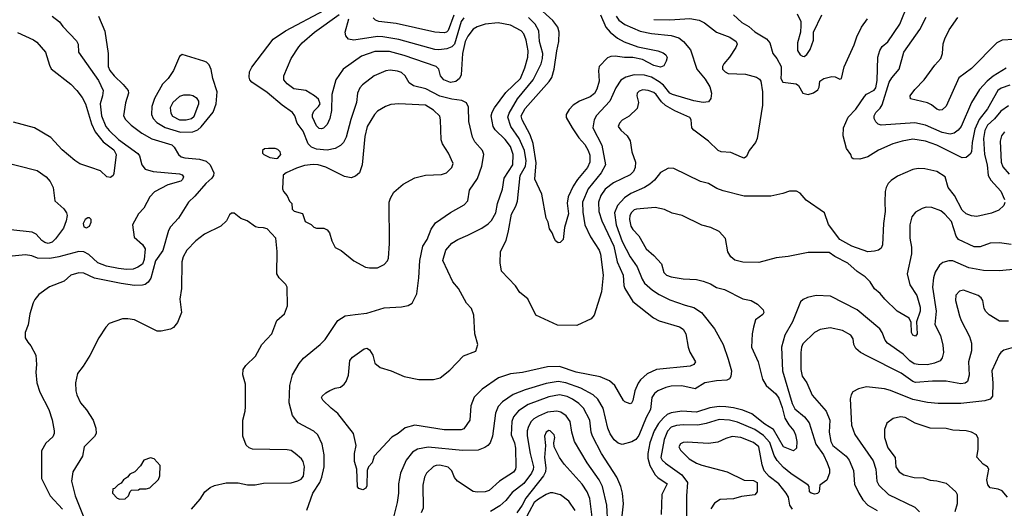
# Model space of a CAD drawing. Extents: x 997026 to 1115308, y 536381 to 619039.
# Tile 292 of 484: x 1066501 to 1073912, y 562172 to 565848. Entities that reach past the tile are written whole.
import ezdxf

# ---------------------------------------------------------------- set-up
doc = ezdxf.new("R2010")
doc.units = 0

msp = doc.modelspace()

# ---------------------------------------------------------------- linework, layer by layer
at = {"layer": '0CON20XD'}
for points in [[(1068915, 564900.4), (1068875, 564878.4), (1068815, 564866.3), (1068735, 564873.3), (1068697.8, 564887.8), (1068673.2, 564915), (1068635, 565008.9), (1068589.1, 565069.1), (1068571.8, 565125), (1068555, 565150.5), (1068475.6, 565205), (1068365, 565299.6), (1068249.1, 565379.1), (1068234.3, 565395), (1068227.1, 565415), (1068231.4, 565455), (1068248, 565492), (1068409.1, 565700.9), (1068500.8, 565765), (1068795, 565921)], [(1070871.6, 565885), (1070911.8, 565791.8), (1070945, 565753.5), (1070999.9, 565709.9), (1071051.4, 565681.4), (1071155, 565644), (1071305, 565613.1), (1071345, 565598.6), (1071363.8, 565585), (1071373.9, 565563.9), (1071368, 565535), (1071348.3, 565501.7), (1071325, 565490.6), (1071275, 565504.5), (1071187.9, 565547.9), (1071115, 565562.9), (1071053.2, 565563.2), (1070983, 565573), (1070949.7, 565570.3), (1070925, 565560), (1070863.6, 565496.4), (1070856.9, 565465), (1070863.2, 565385), (1070846.4, 565325), (1070826.5, 565293.5), (1070795, 565267.8), (1070715.4, 565234.6), (1070668, 565205), (1070636.6, 565173.4), (1070614.2, 565135), (1070613.2, 565113.2), (1070658.6, 565035), (1070710.3, 564960.3), (1070755, 564908.1), (1070780.7, 564865), (1070792.3, 564827.7), (1070792.7, 564775), (1070776.1, 564735), (1070699.6, 564645), (1070666.4, 564595), (1070629.1, 564515), (1070622.4, 564467.6), (1070632.6, 564387.4), (1070600.8, 564285), (1070591.2, 564195), (1070568.3, 564171.7), (1070555, 564170), (1070533.3, 564185), (1070521.7, 564211.7), (1070510, 564245), (1070490, 564275), (1070478.8, 564325), (1070464, 564355), (1070430.8, 564535), (1070379.4, 564649.4), (1070387.9, 564772.1), (1070365.9, 564915.9), (1070342.9, 564982.9), (1070282.2, 565095), (1070276, 565125), (1070305, 565179.5), (1070486.5, 565383.5), (1070505.7, 565414.3), (1070523.3, 565475), (1070543.1, 565615), (1070560, 565685), (1070561.5, 565755), (1070551.8, 565791.8), (1070515, 565843.1), (1070387, 565957)], [(1073955, 565356.8), (1073887.9, 565332.1), (1073864.8, 565315.2), (1073785, 565177.5), (1073723.2, 565096.8), (1073689.5, 565025), (1073670.8, 564925), (1073665, 564853.3), (1073655, 564836.2), (1073625, 564812), (1073595, 564808), (1073405, 564904.5), (1073320, 564935), (1073225, 564948.2), (1073144.6, 564935.4), (1073073.3, 564915), (1072965, 564867.1), (1072884.4, 564815.6), (1072825, 564798.8), (1072775, 564802.5), (1072765, 564810), (1072756.7, 564835), (1072725, 564880), (1072700, 564975), (1072700.8, 565035), (1072738, 565115), (1072794.6, 565175.4), (1072859.1, 565270.9), (1072875, 565286.9), (1072932.4, 565317.6), (1072944.4, 565335), (1072955, 565390), (1072961.5, 565565), (1072974.6, 565615.4), (1072993, 565647), (1073035, 565682.5), (1073125, 565814), (1073189.2, 565970.8)], [(1066746.2, 565875), (1066801.2, 565831.2), (1066825, 565796.2), (1066929.1, 565689.1), (1066940, 565665), (1066944, 565605), (1067095, 565390.6), (1067128.8, 565315), (1067124.7, 565275.3), (1067106.2, 565215), (1067116.9, 565125), (1067150.3, 565045), (1067175, 565013.2), (1067245, 564946.6), (1067391.5, 564841.5), (1067402.5, 564825), (1067420, 564755), (1067445, 564723.1), (1067506.2, 564706.2), (1067705, 564689.6), (1067725, 564681.4), (1067734.3, 564665), (1067726.9, 564645), (1067715, 564633.1), (1067615.6, 564604.4), (1067515, 564554), (1067480.8, 564515), (1067435, 564430), (1067395, 564386.7), (1067350, 564305), (1067361.7, 564211.7), (1067425, 564156), (1067444.5, 564124.5), (1067438.9, 564045), (1067425, 564009.2), (1067390, 563985), (1067355, 563970.9), (1067305, 563969.3), (1067245, 563976.5), (1067155, 563994.2), (1067088.5, 564018.5), (1067022.2, 564082.2), (1066985, 564102.5), (1066945, 564103.1), (1066795, 564062.9), (1066728.2, 564051.8), (1066635, 564054.3), (1066592.3, 564072.3), (1066545, 564080), (1066445, 564068.6)], [(1067093.5, 565875), (1067142.6, 565762.6), (1067166, 565595), (1067166.8, 565495), (1067179.6, 565465), (1067212.5, 565425), (1067281.1, 565361.1), (1067318, 565315), (1067320, 565295), (1067297, 565223), (1067283.1, 565125), (1067298, 565098), (1067341.4, 565055), (1067421.4, 564995), (1067495, 564952.7), (1067646.2, 564906.2), (1067665, 564890), (1067696.8, 564835), (1067716.6, 564816.6), (1067745, 564808.1), (1067855, 564798.2), (1067905, 564783.3), (1067935.4, 564755.4), (1067961.9, 564695), (1067961.1, 564675), (1067947.8, 564655), (1067901.8, 564615), (1067820.1, 564519.9), (1067771.9, 564475), (1067696.5, 564355), (1067635, 564290.6), (1067621.1, 564261.1), (1067579.3, 564110.7), (1067522.6, 564035), (1067487.6, 563902.4), (1067467, 563873), (1067445, 563856.9), (1067425, 563850.8), (1067365, 563849.4), (1067265, 563862.5), (1067065, 563903.2), (1066985, 563941.1), (1066945, 563943.1), (1066885, 563925.6), (1066835, 563880.8), (1066725, 563837.5), (1066645, 563780), (1066615, 563742), (1066603.1, 563716.9), (1066578.5, 563635), (1066565, 563553.3), (1066542.2, 563495), (1066543.1, 563455), (1066561.5, 563421.5), (1066584.4, 563394.4), (1066622.9, 563325), (1066627.1, 563255), (1066622.2, 563195), (1066629.4, 563115), (1066652.9, 563045), (1066720, 562915), (1066745, 562836.7), (1066760, 562755), (1066760.6, 562735), (1066751.1, 562708.9), (1066698.2, 562661.8), (1066664, 562605), (1066664, 562395), (1066731.1, 562265), (1066824.4, 562165)], [(1071275, 565850.4), (1071395, 565847.3), (1071545, 565856.2), (1071615.4, 565845.4), (1071655, 565825.7), (1071745, 565753.6), (1071846.6, 565716.6), (1071894.3, 565685), (1071900.6, 565665), (1071891.3, 565638.7), (1071843.8, 565566.2), (1071801.4, 565515), (1071790.8, 565495), (1071792, 565475), (1071811.2, 565455), (1071834.5, 565444.5), (1071965, 565438.5), (1072048, 565415), (1072069.8, 565399.8), (1072078.6, 565385), (1072092.9, 565305), (1072091.9, 565205), (1072051.4, 564955), (1072039.2, 564925), (1071992, 564865), (1071971.7, 564818.3), (1071955, 564807.5), (1071935, 564813.8), (1071855, 564849.2), (1071780, 564855), (1071758.8, 564865), (1071684.5, 564934.5), (1071575.8, 565015.8), (1071561.2, 565035), (1071556.2, 565095), (1071545, 565111.2), (1071431.7, 565161.7), (1071363.1, 565203.1), (1071330.8, 565230.8), (1071292.9, 565285), (1071275, 565300.6), (1071232.5, 565315), (1071190.7, 565319.3), (1071165, 565310.8), (1071148.8, 565295), (1071146.2, 565275), (1071160, 565225), (1071148.8, 565181.2), (1071088.8, 565121.2), (1071035, 565091.2), (1071015, 565070), (1071006.2, 565045), (1071025, 565016.2), (1071073.8, 564975), (1071095.8, 564935.8), (1071108, 564855), (1071136.7, 564776.7), (1071134.6, 564735.4), (1071121.4, 564705), (1071095, 564680.6), (1070970.5, 564619.5), (1070908.2, 564571.8), (1070875.4, 564525), (1070858.5, 564475), (1070861.3, 564405), (1070882.3, 564335), (1070972.1, 564145), (1070997.5, 564027.5), (1071043.8, 563925), (1071048.6, 563848.6), (1071055.5, 563825), (1071115, 563727.1), (1071272, 563605), (1071315, 563582.2), (1071467.4, 563537.4), (1071495, 563519.2), (1071515.3, 563485.3), (1071533.5, 563385), (1071546.3, 563346.3), (1071587.5, 563275), (1071575, 563253.3), (1071547.7, 563242.3), (1071294.5, 563215.5), (1071225, 563183.1), (1071175, 563139.2), (1071156.2, 563113.8), (1071131.1, 563055), (1071116.4, 562983.6), (1071105, 562962.5), (1071095, 562957.5), (1071055, 562973.8), (1071045, 562983.8), (1070980, 563095), (1070940.6, 563130.6), (1070871.5, 563161.5), (1070690, 563195), (1070565, 563238.5), (1070475, 563236.7), (1070285, 563194.6), (1070195, 563184.3), (1070105, 563152.9), (1069982.1, 563067.9), (1069922.7, 563007.3), (1069897, 562943), (1069888.6, 562835), (1069845, 562770), (1069825, 562762.5), (1069695, 562762.9), (1069475, 562797.5), (1069402.1, 562777.9), (1069350, 562735), (1069302.1, 562707.9), (1069170, 562565), (1069153.3, 562515), (1069126.4, 562483.6), (1069116.7, 562455), (1069115, 562340), (1069106.4, 562323.6), (1069085, 562310), (1069055, 562320), (1069043.6, 562333.6), (1069040, 562465), (1069020, 562525), (1069020, 562585), (1069034, 562645), (1069013.9, 562733.9), (1068895, 562886.2), (1068844.4, 562924.4), (1068783.3, 562985), (1068773.3, 563005), (1068776.7, 563015), (1068805, 563041.2), (1068835, 563058), (1068875, 563076.2), (1068915, 563084), (1068944, 563105), (1068958.6, 563125), (1068975.5, 563174.5), (1068985.6, 563285), (1069005, 563308.6), (1069095, 563371.2), (1069115, 563376), (1069135, 563363.3), (1069158, 563325), (1069173, 563263), (1069215, 563232), (1069296.6, 563206.6), (1069395, 563164), (1069505, 563140), (1069615, 563140), (1069665, 563153.8), (1069738.3, 563211.7), (1069840.9, 563319.1), (1069933.3, 563355), (1069950, 563405), (1069926.2, 563485), (1069920, 563625), (1069902, 563675), (1069865, 563716.2), (1069805, 563826.7), (1069762, 563875), (1069686.1, 564036.1), (1069709.2, 564115), (1069753.8, 564166.2), (1069798.8, 564195), (1069875, 564225.7), (1069980.2, 564279.8), (1070028.3, 564311.7), (1070052.6, 564337.4), (1070085.6, 564395), (1070096.7, 564465), (1070134.1, 564574.1), (1070147.5, 564655), (1070213.9, 564755), (1070215.3, 564835), (1070195, 564892.9), (1070155, 564945.5), (1070079.4, 565019.4), (1070063.8, 565045), (1070050.4, 565125), (1070057.4, 565152.6), (1070075.8, 565184.2), (1070159.9, 565300.1), (1070269.6, 565405), (1070302.9, 565485), (1070325, 565566.7), (1070327.5, 565615), (1070312.7, 565695), (1070295, 565740.8), (1070275, 565765.5), (1070195, 565807.1), (1070103.8, 565823.8), (1070005, 565813.3), (1069945, 565793.8), (1069915, 565777.1), (1069874.5, 565725), (1069855, 565683.8), (1069833.6, 565593.6), (1069824.1, 565434.1), (1069811.4, 565405), (1069785, 565382.5), (1069745, 565374.5), (1069694, 565395), (1069669.2, 565425), (1069656.7, 565475), (1069635.8, 565495), (1069395, 565578.2), (1069285, 565608.8), (1069175, 565608.7), (1069075, 565572.7), (1068935.8, 565475), (1068881.1, 565395), (1068850.6, 565285), (1068847.8, 565165), (1068834.4, 565105), (1068815, 565058.8), (1068788.8, 565031.2), (1068773.9, 565026.1), (1068755, 565028.8), (1068735, 565048.8), (1068704.6, 565115), (1068704.6, 565135), (1068715, 565160), (1068751.2, 565195), (1068763.3, 565215), (1068749.1, 565249.1), (1068721.2, 565275), (1068655, 565314.2), (1068565, 565327.1), (1068515, 565365.7), (1068489.4, 565395), (1068488.1, 565425), (1068543.9, 565556.1), (1068602.2, 565645), (1068627.8, 565675), (1068719.4, 565755), (1068905, 565886.4)], [(1069845, 565862.9), (1069824.4, 565835), (1069774, 565665), (1069755, 565644.3), (1069715, 565628), (1069655, 565621), (1069625, 565623.8), (1069355, 565698.9), (1069235, 565720.2), (1069195, 565721.6), (1069015, 565694.7), (1068975, 565702.2), (1068956, 565726), (1068950.3, 565755), (1068978.8, 565855)], [(1069767.8, 565882.2), (1069725, 565765.8), (1069714.5, 565755.5), (1069695, 565750), (1069625, 565755.5), (1069335, 565820.8), (1069205, 565835.6), (1069178.8, 565845), (1069161.3, 565861.3)], [(1070989.6, 565875), (1071010, 565845), (1071055, 565812.8), (1071171.8, 565761.8), (1071256.7, 565745), (1071405, 565730.3), (1071461.5, 565711.5), (1071498.1, 565685), (1071551.3, 565621.3), (1071597.9, 565475), (1071660.6, 565400.6), (1071695, 565342.9), (1071708.8, 565295), (1071703.3, 565255), (1071685, 565231.1), (1071645, 565225.4), (1071575, 565238), (1071415, 565284.8), (1071395, 565296.2), (1071345.8, 565355.8), (1071315, 565381.7), (1071256, 565416), (1071205, 565431.1), (1071125, 565433.8), (1071063.4, 565416.6), (1071025, 565392.5), (1070989.1, 565335), (1070942.5, 565235), (1070841.8, 565128.2), (1070823.9, 565095), (1070815.9, 565035), (1070884.1, 564905), (1070910.3, 564755), (1070876.7, 564695), (1070779.5, 564575), (1070737.3, 564475), (1070739, 564399), (1070755.9, 564305), (1070798.5, 564215), (1070861.8, 564115), (1070873, 564083), (1070893.6, 563925), (1070880.4, 563799.6), (1070824.3, 563625.7), (1070802.3, 563597.7), (1070695, 563548), (1070549.7, 563549.7), (1070385, 563624), (1070325, 563746.7), (1070265, 563796.2), (1070234, 563845), (1070128.8, 563955), (1070117.7, 564017.7), (1070120, 564105), (1070162.5, 564187.5), (1070181.3, 564258.7), (1070202, 564385), (1070235.9, 564445), (1070248.5, 564481.5), (1070268.5, 564675), (1070307.9, 564745), (1070313.8, 564785), (1070300.8, 564865), (1070260.2, 564955), (1070198.4, 565045), (1070174.8, 565115.2), (1070184.2, 565145), (1070248, 565252), (1070365.7, 565395), (1070425.9, 565515), (1070437.4, 565555), (1070439.2, 565595), (1070414.7, 565685), (1070409.3, 565765), (1070380.7, 565815), (1070331.5, 565865)], [(1071874.2, 565884.2), (1071937.6, 565827.6), (1071988.1, 565798.1), (1072035, 565757.5), (1072122, 565705), (1072147.1, 565675), (1072169.2, 565595), (1072200.6, 565555), (1072231.8, 565495), (1072233.8, 565446.2), (1072229.5, 565405), (1072245, 565379.2), (1072345.7, 565365.7), (1072362.5, 565352.5), (1072396.7, 565295), (1072435, 565284.2)], [(1072352.6, 565892.6), (1072380, 565835), (1072381.2, 565805), (1072378.8, 565755), (1072356.4, 565673.6), (1072356.4, 565616.4), (1072376.2, 565585), (1072393.2, 565573.2), (1072405, 565572.5)], [(1072405, 565572.5), (1072425, 565586.2), (1072452, 565625), (1072476.2, 565695), (1072476.7, 565755), (1072538, 565885)], [(1072435, 565284.2), (1072475, 565298), (1072509.5, 565320.5), (1072519.3, 565340.7), (1072523.3, 565385), (1072553.3, 565405), (1072615, 565420), (1072638.6, 565418.6), (1072675, 565400), (1072686, 565405), (1072706.8, 565493.2), (1072782, 565658), (1072801.4, 565718.6), (1072837.6, 565792.4), (1072882.2, 565855)], [(1073925.7, 565484.3), (1073827.3, 565422.7), (1073782.7, 565385), (1073725, 565323.3), (1073664.8, 565225.2), (1073587.8, 565045), (1073564.1, 565015.9), (1073535, 564994.1), (1073505, 564987.7), (1073445, 565000.2), (1073319.2, 565055), (1073237.8, 565072.2), (1072985, 565055.4), (1072962.4, 565062.4), (1072945, 565078.9), (1072933.5, 565103.5), (1072933.3, 565125), (1072945, 565148.8), (1072978.2, 565181.8), (1072993.6, 565206.4), (1073045, 565378.1), (1073065, 565410.5), (1073121.5, 565475), (1073155, 565603.8), (1073275.6, 565775), (1073325, 565866)], [(1073985, 565700), (1073895, 565694.2), (1073855, 565674), (1073665, 565481.9), (1073569.8, 565410.2), (1073475, 565196.7), (1073445, 565169.2), (1073425, 565167.5), (1073405, 565174.3), (1073365, 565207.1), (1073335, 565221.4), (1073205, 565252.5), (1073204.1, 565275.9), (1073238.3, 565321.7), (1073309.2, 565395), (1073390, 565505), (1073435.6, 565555), (1073447.8, 565595), (1073452.6, 565667.4), (1073464.4, 565705), (1073497.6, 565772.4), (1073561.9, 565865)], [(1066485, 565750.7), (1066605, 565696.9), (1066629.1, 565679.1), (1066695, 565604), (1066724.4, 565505), (1066739.1, 565479.1), (1066885, 565363.3), (1066932.2, 565315), (1066972.3, 565262.3), (1066996, 565216), (1067041.4, 565065), (1067070.3, 565005), (1067130.1, 564930.1), (1067208.6, 564868.6), (1067227.1, 564835), (1067210.3, 564689.7), (1067204, 564675), (1067185, 564661.4), (1067156.2, 564665), (1067110.4, 564710.4), (1067037.5, 564735), (1066954.7, 564764.7), (1066915, 564788.1), (1066820.2, 564870.2), (1066735, 564962.1), (1066613.5, 565033.5), (1066455, 565077.8)], [(1067712.2, 565002.2), (1067805, 565003.3), (1067840.8, 565019.2), (1067868.1, 565041.9), (1067956.7, 565153.3), (1067980.6, 565215), (1067988.2, 565305), (1067954.6, 565405), (1067942.9, 565472.9), (1067927.5, 565507.5), (1067907.5, 565527.5), (1067887.3, 565537.3), (1067725, 565586.7), (1067705, 565572.5), (1067659.2, 565465), (1067619.2, 565405), (1067576.9, 565363.1), (1067514.8, 565255.2), (1067494.7, 565195), (1067494, 565135), (1067506.1, 565105), (1067533.9, 565073.9), (1067596, 565036), (1067712.2, 565002.2)], [(1068662.7, 562157.3), (1068707.8, 562285), (1068760.8, 562365), (1068776.2, 562405), (1068793.3, 562485), (1068793.1, 562575), (1068777.2, 562655), (1068744.5, 562725), (1068715, 562751.5), (1068597.5, 562815), (1068555, 562868.8), (1068530.5, 562965), (1068533.5, 563095), (1068555.5, 563175), (1068605, 563261.4), (1068637.6, 563302.4), (1068764, 563405), (1068799.3, 563440.7), (1068895, 563583.8), (1068951.2, 563618.8), (1069025, 563630.6), (1069115, 563641.1), (1069245, 563679.2), (1069375, 563687.5), (1069425, 563697.5), (1069454.3, 563715.7), (1069489.2, 563785), (1069504.6, 563905.4), (1069512.9, 564037.1), (1069536.3, 564143.7), (1069567.7, 564195), (1069597.3, 564272.7), (1069630.7, 564319.3), (1069745, 564397.8), (1069846, 564454), (1069875, 564484), (1069885.7, 564565), (1069947.1, 564652.9), (1069978.8, 564745), (1069995.6, 564835), (1069983.8, 564863.8), (1069928.1, 564928.1), (1069909.5, 564965), (1069881.7, 565081.7), (1069878.9, 565188.9), (1069863.1, 565223.1), (1069829.7, 565239.7), (1069755, 565249.8), (1069662.3, 565272.3), (1069557.7, 565327.7), (1069465, 565350.8), (1069433.7, 565373.7), (1069403.2, 565425), (1069375, 565450), (1069345, 565462), (1069290.9, 565469.1), (1069257.1, 565462.9), (1069169.2, 565425), (1069082.3, 565357.7), (1069061.5, 565335), (1069043.5, 565295), (1069036.5, 565225), (1068993.8, 565096.2), (1068959.6, 564965), (1068938.8, 564925), (1068915, 564900.4)], [(1067755, 565094.3), (1067795, 565104.7), (1067815, 565121.5), (1067849.4, 565215), (1067848.6, 565235), (1067835.8, 565255), (1067805, 565274.4), (1067785, 565279.4), (1067735, 565280), (1067705, 565269.1), (1067653.3, 565225), (1067633.6, 565185), (1067637.5, 565145), (1067651.8, 565121.8), (1067705.2, 565095.2), (1067755, 565094.3)], [(1069135, 563980), (1069195, 563982), (1069245, 564006.7), (1069270, 564035), (1069276.2, 564055), (1069283.8, 564165), (1069282.5, 564475), (1069292, 564505), (1069318.3, 564551.7), (1069388.3, 564611.7), (1069475, 564657.5), (1069555, 564678.6), (1069675, 564682.9), (1069713, 564697), (1069755, 564736.2), (1069764.3, 564765), (1069728.6, 564845), (1069684.6, 564914.6), (1069673.5, 564945), (1069669.5, 565095), (1069663.1, 565123.1), (1069617, 565167), (1069555, 565204.5), (1069354.6, 565215.4), (1069295, 565210), (1069255, 565195.6), (1069195, 565160.5), (1069170.9, 565135), (1069117.3, 565045), (1069098.5, 564968.5), (1069078.6, 564755), (1069058, 564695), (1069029.7, 564670.3), (1068995, 564657.1), (1068945, 564669.2), (1068805, 564737.5), (1068747.5, 564755), (1068711.1, 564758.9), (1068645, 564750), (1068585, 564732), (1068507.5, 564695), (1068485, 564677.5), (1068480, 564575), (1068487.5, 564555), (1068513.6, 564523.6), (1068531.7, 564481.7), (1068550, 564465), (1068551.7, 564421.7), (1068568.3, 564408.3), (1068629.3, 564389.3), (1068650.7, 564330.7), (1068695, 564306.7), (1068715, 564287.5), (1068735, 564280), (1068789.3, 564279.3), (1068815.9, 564265.9), (1068833.6, 564243.6), (1068850, 564185), (1068875, 564133.3), (1068920.5, 564110.5), (1069015, 564033.8), (1069105, 563986.2), (1069135, 563980)], [(1073945, 565198.8), (1073885, 565160), (1073838.6, 565101.4), (1073785, 565054.7), (1073765.2, 565015), (1073756.8, 564953.2), (1073762.2, 564835), (1073782.4, 564755), (1073791.1, 564675), (1073811.2, 564641.2), (1073885, 564558.6), (1073913.5, 564495)], [(1073912.9, 565005), (1073891.1, 564975), (1073881.1, 564935), (1073889.6, 564775), (1073902.2, 564742.2), (1073947.8, 564685)], [(1068435, 564803.3), (1068445, 564807.5), (1068466.7, 564835), (1068462.5, 564855), (1068445, 564872.5), (1068425, 564880), (1068375, 564880), (1068343, 564877), (1068327.5, 564865), (1068327.5, 564845), (1068337.5, 564835), (1068385, 564811.2), (1068435, 564803.3)], [(1066345, 564785.3), (1066632.4, 564712.4), (1066700.8, 564665), (1066730, 564630), (1066752.9, 564585), (1066765.7, 564485), (1066832.7, 564425), (1066853.8, 564395), (1066858.2, 564375), (1066852, 564335), (1066830.5, 564279.5), (1066771.3, 564198.7), (1066744.3, 564174.3), (1066715, 564164.8), (1066691.4, 564171.4), (1066667.7, 564187.7), (1066625, 564235.4), (1066595, 564250.7), (1066435, 564267.5)], [(1073916.4, 564473.6), (1073908.8, 564451.2), (1073871.2, 564415), (1073815, 564393.5), (1073705, 564368.2), (1073665, 564371.8), (1073625, 564387.5), (1073595, 564414.5), (1073536.2, 564526.2), (1073490.6, 564585), (1073466.2, 564666.2), (1073405, 564706.4), (1073315, 564727.1), (1073265, 564727.9), (1073225, 564720.9), (1073108.6, 564671.4), (1073060.6, 564639.4), (1073037.1, 564615), (1073021.9, 564585), (1073014.4, 564555), (1073012.5, 564475), (1073015.4, 564405), (1073001.8, 564315), (1072996.4, 564153.6), (1072985, 564130), (1072965, 564114.4), (1072935, 564105.5), (1072885, 564101.8), (1072765, 564143.7), (1072675.4, 564195), (1072587.9, 564307.9), (1072558, 564395), (1072420.9, 564490.9), (1072375, 564543.3), (1072347.7, 564557.7), (1072295, 564558.8), (1072245, 564540), (1072155, 564520.8), (1071955, 564521.5), (1071795, 564560), (1071748.7, 564578.7), (1071685, 564615.8), (1071625, 564630.8), (1071425, 564728), (1071385, 564732), (1071325, 564698), (1071279.7, 564640.3), (1071245, 564610), (1071205, 564585.9), (1071100.1, 564539.9), (1071052.5, 564507.5), (1070999.9, 564450.1), (1070977.7, 564395), (1070990.7, 564305), (1071035, 564178.5), (1071095, 564063.5), (1071147.9, 563987.9), (1071185.3, 563895), (1071204.8, 563864.8), (1071265, 563812.1), (1071315, 563779.6), (1071395, 563739.6), (1071509.4, 563700.6), (1071575, 563682.1), (1071633.1, 563645), (1071732, 563522), (1071795.6, 563405), (1071834.7, 563294.7), (1071858.2, 563205), (1071855, 563163.3), (1071844.5, 563145.5), (1071824.6, 563135.4), (1071745, 563130.5), (1071658, 563115), (1071585, 563071.2), (1071485, 563093.2), (1071405, 563090.8), (1071365, 563081.2), (1071305, 563054.7), (1071278.8, 563035), (1071258.2, 563005), (1071248, 562915), (1071215.9, 562854.1), (1071161.3, 562718.7), (1071139.6, 562690.4), (1071108.1, 562671.9), (1071035, 562650.8), (1071005, 562662.1), (1070975, 562686.7), (1070945, 562732.9), (1070927.6, 562775), (1070891.8, 562925), (1070851.7, 562991.7), (1070818.5, 563025), (1070725, 563076.4), (1070612.5, 563115), (1070555, 563126.1), (1070465, 563109.7), (1070305, 563063.4), (1070215, 563027.3), (1070136.2, 562973.8), (1070103.4, 562936.6), (1070083.3, 562886.7), (1070058.9, 562715), (1070041.1, 562665), (1070025.4, 562644.6), (1070002, 562628), (1069951.1, 562608.9), (1069835, 562607.3), (1069575, 562632.7), (1069495.6, 562615.6), (1069456.9, 562593.1), (1069409.2, 562535), (1069367.7, 562435), (1069352.9, 562355), (1069352.1, 562285), (1069342.7, 562215), (1069310.5, 562085)], [(1073965, 564157.1), (1073875, 564168.5), (1073805, 564167.8), (1073730.2, 564139.8), (1073685, 564140), (1073568.6, 564195), (1073550, 564220), (1073515, 564329.2), (1073465, 564385.7), (1073435, 564408.9), (1073366.1, 564433.9), (1073325, 564437.5), (1073295, 564428), (1073245, 564400), (1073217.1, 564365), (1073200, 564305), (1073201.8, 564205), (1073213, 564137), (1073213, 564087), (1073180, 563935), (1073202.3, 563852.3), (1073253.6, 563773.6), (1073279.2, 563685), (1073280, 563655), (1073250.5, 563575), (1073255.5, 563484.5), (1073245, 563466.2), (1073222.5, 563475), (1073214.3, 563495), (1073210.3, 563570.3), (1073195, 563601.2), (1073105.5, 563655.5), (1073014, 563745), (1072978.3, 563788.3), (1072935, 563824), (1072902, 563875), (1072864.5, 563914.5), (1072804.5, 563954.5), (1072735, 564016.9), (1072637.2, 564067.2), (1072595, 564095.8), (1072435, 564097.5), (1072285, 564067.5), (1072195, 564056), (1072065, 564020), (1071945, 564023.8), (1071885, 564040), (1071853.3, 564065), (1071831.7, 564101.7), (1071812.7, 564202.7), (1071765, 564253.8), (1071702.5, 564285), (1071635, 564302), (1071487.5, 564375), (1071413.1, 564393.1), (1071355, 564420), (1071285, 564434), (1071145, 564423.1), (1071125, 564416.7), (1071105, 564398.6), (1071093.6, 564375), (1071090.5, 564345), (1071100.5, 564295), (1071115, 564270.6), (1071161.4, 564221.4), (1071215.6, 564125), (1071273.1, 564075), (1071331.7, 564011.7), (1071348.8, 563945), (1071370, 563925), (1071403.6, 563913.6), (1071495, 563898.1), (1071595, 563892.9), (1071645, 563880), (1071700.8, 563860.8), (1071745, 563834.2), (1071805, 563818), (1071945, 563748.8), (1072007.5, 563735), (1072055, 563706.7), (1072096.7, 563665), (1072103.3, 563645), (1072095, 563630), (1072039.7, 563590.3), (1072024.3, 563535.7), (1072014.3, 563485), (1072008.6, 563385), (1072060.5, 563275), (1072092.6, 563142.6), (1072119.4, 563095), (1072192.3, 563032.3), (1072215, 562999.2), (1072241, 562931), (1072259.2, 562849.2), (1072289.3, 562799.3), (1072327.3, 562755), (1072340.9, 562725), (1072350.5, 562675), (1072347.1, 562625), (1072325, 562604.2), (1072250.6, 562635), (1072174.3, 562764.3), (1072110.8, 562805), (1072011.7, 562881.7), (1071945, 562911.3), (1071875, 562928.9), (1071815.8, 562935.8), (1071765, 562936.9), (1071695, 562927.5), (1071595, 562896.2), (1071485, 562902.4), (1071405, 562890.6), (1071375, 562876.6), (1071346.3, 562853.7), (1071309.9, 562810.1), (1071277.2, 562755), (1071244.7, 562665.3), (1071229.2, 562585), (1071228, 562548), (1071245, 562493.1), (1071284.4, 562424.4), (1071305, 562402.7), (1071373.8, 562355), (1071334.4, 562275), (1071330, 562125)], [(1067795, 562166), (1067859.6, 562240.4), (1067895, 562296), (1067935, 562328), (1067967.3, 562342.7), (1068055, 562362.5), (1068145, 562362.5), (1068215, 562347.5), (1068272.7, 562347.3), (1068335, 562360), (1068545, 562362.5), (1068595, 562378), (1068619.1, 562390.9), (1068636.2, 562413.8), (1068644.4, 562485), (1068634.3, 562524.3), (1068623, 562543), (1068575, 562584), (1068545, 562605.8), (1068515, 562612.5), (1068253.8, 562616.2), (1068227.3, 562627.3), (1068205.9, 562645.9), (1068181.2, 562715), (1068180, 562835), (1068197.7, 562902.3), (1068200, 562935), (1068200, 563105), (1068180, 563175), (1068183.8, 563215), (1068204.1, 563245.9), (1068275, 563317.5), (1068323.3, 563405), (1068398, 563485), (1068436, 563585), (1068493.8, 563635), (1068516.2, 563695), (1068513.3, 563835), (1068503.3, 563855), (1068453.3, 563905), (1068436.7, 563935), (1068440, 564105), (1068430, 564205), (1068363.6, 564273.6), (1068335, 564283.3), (1068295, 564283.8), (1068275, 564290), (1068212.5, 564335), (1068165, 564353.3), (1068115, 564391.2), (1068095, 564393.3), (1068079.5, 564380.5), (1068058.8, 564335), (1068015.5, 564294.5), (1067892, 564235), (1067826, 564185), (1067760, 564115), (1067732.5, 564065), (1067722.5, 564025), (1067720, 563825), (1067707.1, 563745), (1067718.8, 563645), (1067689.5, 563570.5), (1067658.8, 563531.2), (1067635, 563520), (1067565, 563504), (1067535, 563504.3), (1067365, 563589.3), (1067315, 563598.2), (1067275, 563597.5), (1067175, 563562), (1067150, 563535), (1067096, 563455), (1067027.8, 563322.2), (1066978.7, 563241.3), (1066936.2, 563185), (1066920, 563115), (1066923.3, 563055), (1066931.2, 563025), (1066958, 562965), (1067005, 562912), (1067054.3, 562835), (1067074.4, 562775), (1067075.6, 562735), (1067065, 562712.5), (1066985.8, 562635), (1066972.9, 562565), (1066902.2, 562445), (1066890, 562375), (1066919.2, 562265), (1066995, 562076.2)], [(1067005, 564282.9), (1067026, 564295), (1067040, 564325), (1067040, 564345), (1067026.4, 564356.4), (1067015, 564356.2), (1066995, 564343.8), (1066978.6, 564315), (1066985, 564288.8), (1067005, 564282.9)], [(1074005, 563972), (1073875, 563959.1), (1073755, 563960.8), (1073645, 563982.3), (1073525, 564032.7), (1073495, 564033.5), (1073449.1, 564020.9), (1073425, 564002.2), (1073391.1, 563948.9), (1073378.7, 563905), (1073371.7, 563835), (1073400.5, 563655), (1073390.4, 563555), (1073431.9, 563471.9), (1073450.3, 563399.7), (1073454.5, 563345), (1073445.6, 563305), (1073428.9, 563281.1), (1073386.7, 563263.3), (1073335, 563252.1), (1073265, 563252.6), (1073235, 563259.5), (1073201.7, 563281.7), (1073151.7, 563331.7), (1073033.3, 563413.3), (1073015.7, 563435.7), (1072992.2, 563495), (1072975, 563521.5), (1072805, 563665.5), (1072605, 563768.1), (1072495, 563773.1), (1072431.3, 563758.7), (1072397.4, 563742.6), (1072378.6, 563725), (1072319.1, 563575), (1072260.4, 563475), (1072235.4, 563384.6), (1072242.1, 563205), (1072315, 562959.4), (1072335, 562920.9), (1072409.1, 562859.1), (1072443.9, 562813.9), (1072493.6, 562653.6), (1072550.5, 562575), (1072579.1, 562515), (1072595.4, 562465), (1072596.4, 562435), (1072575.5, 562384.5), (1072523.3, 562345), (1072517.5, 562295), (1072505, 562284), (1072485, 562279.2), (1072457.5, 562285), (1072446.7, 562295), (1072443.3, 562335), (1072435, 562346.7), (1072305, 562432.7), (1072249.7, 562479.7), (1072202.4, 562532.4), (1072178.8, 562568.8), (1072147, 562667), (1072098.5, 562718.5), (1072035, 562764), (1071905, 562820.8), (1071845, 562834.2), (1071765, 562840.8), (1071669.4, 562810.6), (1071605, 562797.3), (1071495, 562800.5), (1071445, 562795.2), (1071405, 562781.8), (1071376.7, 562753.3), (1071351.6, 562688.4), (1071327.8, 562555), (1071336.9, 562535), (1071361, 562511), (1071485, 562422.5), (1071528, 562365), (1071520.4, 562265), (1071521.2, 561995)], [(1073945, 563580), (1073875, 563579.4), (1073797.4, 563627.4), (1073772.2, 563652.2), (1073760.8, 563675), (1073750.8, 563735), (1073738, 563755), (1073715, 563772.5), (1073605, 563814), (1073575, 563806.2), (1073546.2, 563775), (1073545.8, 563735), (1073575, 563620), (1073586.9, 563585), (1073649.2, 563465), (1073665.7, 563415), (1073664.4, 563355.6), (1073642.2, 563275), (1073646.7, 563173.3), (1073634.2, 563125.8), (1073616.6, 563113.4), (1073585, 563108.1), (1073475, 563128.2), (1073372.4, 563127.6), (1073245, 563117.7), (1073225, 563125.5), (1073135, 563188.8), (1072882.5, 563317.5), (1072829.2, 563345), (1072793.6, 563373.6), (1072780.8, 563405), (1072775.7, 563445.7), (1072758, 563475), (1072695, 563510), (1072601.2, 563528.8), (1072525, 563518.1), (1072484.7, 563495.3), (1072395, 563408.6), (1072385, 563383.3), (1072380.4, 563345), (1072380.7, 563215), (1072391.8, 563165), (1072426.9, 563115), (1072465, 563022), (1072571.4, 562901.4), (1072597.9, 562835), (1072593.1, 562745), (1072605.5, 562675), (1072621.5, 562645), (1072722.5, 562565), (1072745.4, 562535), (1072776.5, 562455), (1072783.8, 562353.8), (1072817.5, 562285), (1072846.6, 562236.6), (1072885.5, 562195.5), (1072955, 562155.7)], [(1074015, 563392.7), (1073907.8, 563362.2), (1073885.8, 563345), (1073873.9, 563326.1), (1073818.9, 563205), (1073826.7, 563113.3), (1073824.3, 563015.7), (1073806.6, 562993.4), (1073765, 562980), (1073585, 562959.4), (1073415, 562959.2), (1073335, 562967.5), (1073225, 562991.3), (1073055, 563057.9), (1073009.8, 563069.8), (1072875, 563086.7), (1072815, 563071.4), (1072772.6, 563047.4), (1072758.6, 563025), (1072752.5, 562995), (1072762.6, 562797.4), (1072787.4, 562727.4), (1072925, 562528), (1072945.4, 562465), (1072951.8, 562375), (1072967.3, 562345), (1073040, 562275), (1073239.6, 562179.6), (1073274.2, 562144.2)], [(1071036.9, 562115), (1071046.9, 562205), (1071038.8, 562285), (1071026.2, 562335), (1070996.2, 562405), (1070880, 562585), (1070812.1, 562715), (1070802.9, 562745), (1070793.2, 562835), (1070745.2, 562925.2), (1070709.9, 562959.9), (1070663.1, 562993.1), (1070621.9, 563011.9), (1070565, 563025.3), (1070485, 563010.5), (1070328.1, 562951.9), (1070254.4, 562905.6), (1070219, 562861), (1070204.7, 562825), (1070201.6, 562725), (1070225.3, 562665), (1070233.3, 562625), (1070236.2, 562485), (1070231.8, 562465), (1070217.4, 562442.6), (1070112.9, 562375), (1070035, 562306.9), (1070005, 562295.6), (1069945, 562293.1), (1069915, 562299.4), (1069795.4, 562375.4), (1069773.1, 562403.1), (1069754.7, 562454.7), (1069725, 562481.5), (1069663.6, 562496.4), (1069635, 562494.4), (1069614.7, 562485.3), (1069562.9, 562435), (1069547.5, 562405), (1069536.2, 562345), (1069537.3, 562172.7), (1069523.4, 562136.6)], [(1070928.8, 562055), (1070920.3, 562195), (1070887.1, 562335), (1070863.3, 562385), (1070772.3, 562515), (1070677.5, 562675), (1070657.2, 562745), (1070645.4, 562825), (1070615, 562867.3), (1070575.3, 562895.3), (1070545, 562901.5), (1070475, 562895.9), (1070405, 562864.7), (1070371.5, 562845), (1070352.1, 562825), (1070331.7, 562788.3), (1070321.6, 562755), (1070322.1, 562717.9), (1070344.4, 562584.4), (1070368.1, 562485), (1070366.5, 562463.5), (1070354.2, 562435), (1070295, 562359.1), (1070208.3, 562291.7), (1070159.3, 562230.7), (1070115, 562189.6), (1070045, 562148.9)], [(1073935.8, 562255.8), (1073895, 562303.3), (1073865, 562316.7), (1073806.4, 562326.4), (1073787.7, 562347.7), (1073780, 562385), (1073796.2, 562465), (1073785, 562483.3), (1073754.3, 562504.3), (1073706.1, 562556.1), (1073716.2, 562615), (1073716.1, 562696.1), (1073703.9, 562723.9), (1073665, 562743.8), (1073625, 562753.8), (1073525, 562760.8), (1073475, 562772.5), (1073354.1, 562775.9), (1073242.4, 562812.4), (1073165, 562855.5), (1073130.7, 562859.3), (1073075, 562848.6), (1073028.6, 562811.4), (1073010, 562765), (1073011.5, 562705), (1073035, 562627.5), (1073090.6, 562555), (1073095.7, 562485), (1073120.8, 562445), (1073155, 562424.4), (1073235, 562403.1), (1073305, 562402), (1073355, 562384), (1073405, 562378.8), (1073475, 562360), (1073546.7, 562295), (1073556.2, 562275), (1073556.2, 562205), (1073540, 562145)], [(1070813.7, 562085), (1070791.3, 562245), (1070772.3, 562295), (1070735, 562353.1), (1070598.1, 562505), (1070563, 562553), (1070524, 562635), (1070520.8, 562665), (1070528.6, 562705), (1070524.5, 562724.5), (1070493.8, 562753.8), (1070483.9, 562756.1), (1070465, 562745.6), (1070452.1, 562715), (1070459.5, 562645), (1070451.2, 562555), (1070461.4, 562475), (1070457.6, 562445), (1070444.7, 562415), (1070311.5, 562248.5), (1070284.2, 562195), (1070243.5, 562136.5)], [(1072319.2, 562165), (1072298.6, 562195), (1072287.1, 562255), (1072271.4, 562285), (1072214.3, 562355), (1072142.2, 562412.2), (1072105, 562453.8), (1072089.5, 562499.5), (1072064.6, 562635), (1072025, 562667.6), (1071928.8, 562705), (1071865, 562711.5), (1071815, 562697.1), (1071755, 562668.6), (1071685, 562660), (1071525, 562669.5), (1071495, 562666.7), (1071475, 562657.1), (1071462.9, 562635), (1071475, 562610), (1071541.4, 562545), (1071595, 562511.9), (1071635, 562495.7), (1071825, 562446), (1071955, 562384), (1072025, 562380), (1072053.3, 562365), (1072050.8, 562295), (1072035, 562272.5), (1071935, 562260), (1071875, 562242.5), (1071772.5, 562237.5), (1071730.3, 562209.7), (1071702.7, 562167.3)], [(1067255, 562240), (1067295, 562242.5), (1067320, 562265), (1067331.7, 562298.3), (1067341.7, 562308.3), (1067395, 562310), (1067405, 562317.5), (1067453, 562317), (1067480, 562325), (1067545, 562387.5), (1067556.7, 562415), (1067557.5, 562495), (1067513, 562543), (1067485, 562552.5), (1067435, 562533.3), (1067409.2, 562490.8), (1067367.5, 562445), (1067330.7, 562429.3), (1067313, 562407), (1067283.6, 562386.4), (1067265, 562360), (1067241.7, 562348.3), (1067215, 562320), (1067201.7, 562318.3), (1067200, 562285), (1067235, 562247.5), (1067255, 562240)], [(1070681.3, 562155), (1070635.2, 562225.2), (1070572.4, 562272.4), (1070515, 562287.7), (1070495, 562287.7), (1070465, 562276.7), (1070405, 562241.2), (1070374.7, 562215.3), (1070297.4, 562075)]]:
    msp.add_lwpolyline(points, dxfattribs=at)

doc.saveas('drawing.dxf')
